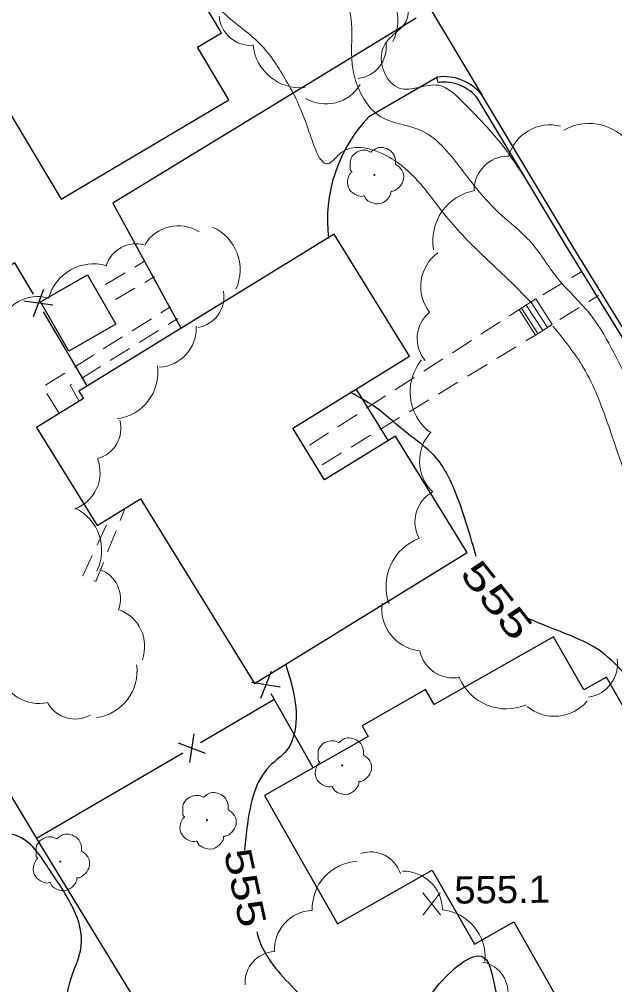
# Model space of a CAD drawing. Extents: x 2361708 to 2370558, y 6977955 to 6991887.
# Drawn here: x 2366305 to 2366409.9, y 6982252.6 to 6982422.7 of the extents above; entities that cross this region are included whole.
import ezdxf
from ezdxf.enums import TextEntityAlignment as Align

# ---------------------------------------------------------------- set-up
doc = ezdxf.new("R2010")
doc.units = 0
doc.header["$LTSCALE"] = 1.9
for name, color, linetype, lineweight in [('11', 7, 'Continuous', 25), ('13', 7, 'Continuous', 13), ('16', 7, 'Continuous', 13), ('17', 7, 'Continuous', 25), ('2', 7, 'Continuous', 25), ('29', 7, 'Continuous', 13), ('31', 7, 'Continuous', 13), ('35', 7, 'Continuous', 13)]:
    doc.layers.add(name, color=color, linetype=linetype, lineweight=lineweight)

msp = doc.modelspace()

# ---------------------------------------------------------------- linework, layer by layer
at = {"layer": '11'}
for points in [[(2366310.843, 6982460.495), (2366257.274, 6982428.654), (2366270.597, 6982406.229), (2366286.29, 6982415.549), (2366294.675, 6982401.428), (2366303.227, 6982406.5), (2366312.414, 6982391.026), (2366341.949, 6982408.559), (2366336.43, 6982417.856), (2366340.637, 6982420.356), (2366320.788, 6982453.709), (2366316.433, 6982451.118)], [(2366360.506, 6982384.854), (2366315.557, 6982357.175), (2366316.359, 6982355.882), (2366308.097, 6982350.784), (2366318.752, 6982333.514), (2366326.368, 6982338.217), (2366346.459, 6982305.657), (2366383.95, 6982328.795), (2366371.305, 6982349.275), (2366358.818, 6982341.556), (2366353.201, 6982350.653), (2366373.781, 6982363.369)], [(2366322.045, 6982368.987), (2366313.749, 6982364.228), (2366308.757, 6982372.931), (2366317.062, 6982377.69)], [(2366433.694, 6982262.485), (2366408.48, 6982306.817), (2366404.472, 6982304.538), (2366399.142, 6982313.908), (2366378.105, 6982301.958), (2366376.6, 6982304.603), (2366365.44, 6982298.237), (2366366.518, 6982296.337), (2366348.236, 6982285.952), (2366361.113, 6982263.304), (2366377.793, 6982272.783), (2366385.218, 6982259.713), (2366392.151, 6982263.649), (2366402.799, 6982244.92)]]:
    msp.add_lwpolyline(points, close=True, dxfattribs=at)
at = {"layer": '13'}
for p, q in [((2366327.109, 6982380.106), (2366325.389, 6982379.08)), ((2366404.12, 6982378.269), (2366402.4, 6982377.252)), ((2366323.668, 6982378.053), (2366320.238, 6982376)), ((2366328.865, 6982377.382), (2366327.145, 6982376.366)), ((2366325.414, 6982375.359), (2366321.963, 6982373.337)), ((2366400.679, 6982376.226), (2366397.239, 6982374.183)), ((2366407.09, 6982374.047), (2366405.39, 6982372.991)), ((2366331.685, 6982372.089), (2366329.996, 6982371.023)), ((2366393.093, 6982371.574), (2366391.414, 6982370.487)), ((2366403.691, 6982371.935), (2366400.29, 6982369.832)), ((2366328.306, 6982369.957), (2366324.916, 6982367.835)), ((2366332.945, 6982370.021), (2366331.245, 6982368.965)), ((2366389.734, 6982369.401), (2366386.374, 6982367.23)), ((2366323.226, 6982366.769), (2366319.836, 6982364.646)), ((2366329.545, 6982367.908), (2366326.155, 6982365.797)), ((2366395.986, 6982367.091), (2366394.276, 6982366.055)), ((2366324.455, 6982364.74), (2366321.065, 6982362.617)), ((2366384.695, 6982366.144), (2366381.336, 6982363.971)), ((2366392.566, 6982365.018), (2366389.146, 6982362.936)), ((2366318.146, 6982363.58), (2366314.756, 6982361.457)), ((2366379.656, 6982362.885), (2366376.296, 6982360.714)), ((2366319.365, 6982361.561), (2366315.975, 6982359.439)), ((2366387.436, 6982361.899), (2366384.015, 6982359.817)), ((2366313.066, 6982360.391), (2366309.676, 6982358.269)), ((2366374.616, 6982359.627), (2366371.257, 6982357.455)), ((2366382.305, 6982358.78), (2366378.884, 6982356.698)), ((2366309.9, 6982356.771), (2366312.022, 6982353.381)), ((2366369.577, 6982356.369), (2366366.218, 6982354.197)), ((2366377.174, 6982355.661), (2366373.754, 6982353.579)), ((2366364.538, 6982353.111), (2366361.179, 6982350.939)), ((2366372.044, 6982352.542), (2366368.623, 6982350.46)), ((2366359.499, 6982349.853), (2366356.139, 6982347.691)), ((2366366.913, 6982349.424), (2366363.492, 6982347.351)), ((2366361.783, 6982346.314), (2366358.372, 6982344.232)), ((2366323.576, 6982336.29), (2366322.833, 6982334.433)), ((2366318.746, 6982330.034), (2366320.421, 6982333.66)), ((2366322.091, 6982332.576), (2366320.606, 6982328.862))]:
    msp.add_line(p, q, dxfattribs=at)
for points in [[(2366314.275, 6982358.383), (2366314.027, 6982358.231), (2366315.583, 6982355.435)], [(2366316.317, 6982324.63), (2366316.247, 6982324.66), (2366317.903, 6982328.216)], [(2366319.864, 6982327.004), (2366318.536, 6982323.672), (2366318.154, 6982323.838)]]:
    msp.add_lwpolyline(points, dxfattribs=at)
at = {"layer": '16'}
for p, q in [((2366396.026, 6982373.462), (2366393.093, 6982371.574)), ((2366396.026, 6982373.462), (2366398.919, 6982368.979)), ((2366393.093, 6982371.574), (2366395.986, 6982367.091)), ((2366393.501, 6982371.838), (2366396.394, 6982367.355)), ((2366394.346, 6982372.376), (2366397.239, 6982367.893)), ((2366395.181, 6982372.924), (2366398.073, 6982368.441)), ((2366398.919, 6982368.979), (2366395.986, 6982367.091))]:
    msp.add_line(p, q, dxfattribs=at)
at = {"layer": '17'}
for p, q in [((2366309.316, 6982375.106), (2366307.481, 6982370.318)), ((2366310.932, 6982372.342), (2366305.865, 6982373.084)), ((2366316.927, 6982358.238), (2366309.333, 6982371.176)), ((2366370.092, 6982348.453), (2366364.517, 6982357.411)), ((2366349.438, 6982307.805), (2366347.543, 6982303.047)), ((2366351.025, 6982305.03), (2366345.957, 6982305.832)), ((2366356.83, 6982290.844), (2366349.406, 6982303.875)), ((2366349.896, 6982302.819), (2366336.948, 6982295.236)), ((2366335.782, 6982296.834), (2366335.04, 6982291.767)), ((2366333.028, 6982295.218), (2366337.805, 6982293.384)), ((2366333.845, 6982293.416), (2366308.097, 6982278.34))]:
    msp.add_line(p, q, dxfattribs=at)
for points in [[(2366307.514, 6982374.279), (2366304.25, 6982379.838), (2366262.462, 6982354.259), (2366264.81, 6982350.352)], [(2366299.399, 6982292.748), (2366308.931, 6982276.868), (2366330.579, 6982241.493)]]:
    msp.add_lwpolyline(points, dxfattribs=at)
at = {"layer": '2'}
for p, q in [((2366376.767, 6982425.701), (2366386.523, 6982409.403)), ((2366378.683, 6982412.559), (2366366.609, 6982405.553)), ((2366378.812, 6982411.61), (2366378.583, 6982412.538))]:
    msp.add_line(p, q, dxfattribs=at)
for points in [[(2366374.983, 6982422.964), (2366321.501, 6982390.333), (2366333.553, 6982368.217)], [(2366449.94, 6982302.901), (2366429.595, 6982336.919), (2366401.774, 6982382.087), (2366385.698, 6982408.905)], [(2366450.491, 6982303.857), (2366430.42, 6982337.417), (2366402.599, 6982382.585), (2366386.523, 6982409.403)]]:
    msp.add_lwpolyline(points, dxfattribs=at)
for centre, radius, start, end in [((2366379.804, 6982404.025), 8.607, 38.67244, 97.48311), ((2366379.804, 6982404.025), 7.647, 38.67244, 97.48311), ((2366385.676, 6982387.372), 26.346, 136.36323, 187.08298)]:
    msp.add_arc(centre, radius, start, end, dxfattribs=at)
at = {"layer": '29'}
for centre in [(2366367.596, 6982395.312), (2366361.927, 6982291.243), (2366338.097, 6982281.606), (2366312.256, 6982274.29)]:
    msp.add_circle(centre, 0.1, dxfattribs=at)
for centre, radius, start, end in [((2366363.332, 6982422.532), 8.391, 333.6364, 63.6364), ((2366345.816, 6982423.731), 5.59, 184.27444, 274.27444), ((2366354.567, 6982419.064), 8.391, 185.58734, 275.58734), ((2366364.09, 6982417.855), 5.59, 276.70584, 6.70584), ((2366359.064, 6982414.814), 6.995, 239.20368, 329.20368), ((2366398.499, 6982396.627), 7.501, 75.26811, 165.26811), ((2366405.381, 6982395.397), 8.997, 29.56351, 119.56351), ((2366391.154, 6982392.622), 5.995, 90.52089, 180.52089), ((2366386.888, 6982383.705), 8.997, 100.19503, 190.19503), ((2366333.042, 6982379.447), 6.9, 57.8251, 147.8251), ((2366335.667, 6982378.591), 8.276, 335.62144, 65.62144), ((2366325.609, 6982377.661), 5.514, 73.17864, 163.17864), ((2366383.271, 6982375.614), 7.501, 127.04122, 217.04122), ((2366318.164, 6982371.356), 8.276, 74.54431, 164.54431), ((2366335.586, 6982373.855), 5.514, 279.86187, 9.86187), ((2366308.3, 6982366.988), 6.9, 74.54431, 164.54431), ((2366381.127, 6982366.452), 5.995, 129.68892, 219.68892), ((2366329.313, 6982368.301), 6.9, 272.94438, 2.94438), ((2366321.169, 6982360.513), 8.276, 277.88802, 7.88802), ((2366382.893, 6982357.063), 8.997, 141.49397, 231.49397), ((2366317.424, 6982350.662), 5.514, 285.03712, 15.03712), ((2366383.056, 6982344.877), 7.501, 136.46864, 226.46864), ((2366312.368, 6982342.864), 6.9, 290.86281, 20.86281), ((2366380.735, 6982334.19), 5.995, 119.72556, 209.72556), ((2366311.276, 6982329.129), 8.276, 334.02904, 64.02904), ((2366378.636, 6982322.825), 8.997, 110.2091, 200.2091), ((2366317.333, 6982320.604), 5.514, 339.90984, 69.90984), ((2366320.224, 6982312.203), 6.9, 340.30932, 70.30932), ((2366376.382, 6982318.893), 7.501, 172.62286, 262.62286), ((2366381.456, 6982312.667), 5.995, 191.45654, 281.45654), ((2366317.511, 6982307.87), 8.276, 277.7757, 7.7757), ((2366404.416, 6982309.175), 5.995, 278.36944, 8.36944), ((2366308.417, 6982309.066), 6.9, 193.61033, 283.61033), ((2366390.846, 6982310.199), 8.997, 202.80344, 292.80344), ((2366314.85, 6982304.928), 5.514, 209.49466, 299.49466), ((2366399.326, 6982307.404), 7.501, 230.15201, 320.15201), ((2366366.914, 6982270.488), 5.524, 17.80634, 107.80634), ((2366364.937, 6982266.04), 8.291, 92.71179, 182.71179), ((2366372.685, 6982265.689), 6.913, 1.01382, 91.01382), ((2366356.908, 6982258.796), 6.913, 92.71179, 182.71179), ((2366378.795, 6982257.519), 8.291, 354.65544, 84.65544), ((2366350.321, 6982252.935), 5.524, 93.46169, 183.46169), ((2366385.613, 6982251.164), 5.524, 348.55588, 78.55588)]:
    msp.add_arc(centre, radius, start, end, dxfattribs=at)
for points in [[(2366363.631, 6982395.884), (2366363.651, 6982395.895), (2366363.57, 6982395.964), (2366363.334, 6982396.591), (2366363.372, 6982397.872), (2366364.259, 6982399.17), (2366365.565, 6982399.653), (2366366.687, 6982399.463), (2366366.918, 6982399.336), (2366366.988, 6982399.336), (2366367.037, 6982399.377), (2366367.385, 6982399.67), (2366368.251, 6982400.119), (2366369.461, 6982400.05), (2366370.577, 6982399.46), (2366371.31, 6982398.038), (2366371.319, 6982397.178)], [(2366371.308, 6982397.198), (2366372.449, 6982396.138), (2366372.734, 6982394.551), (2366372.026, 6982393.224), (2366371.371, 6982392.678), (2366370.704, 6982392.462), (2366370.553, 6982392.45), (2366370.535, 6982392.34), (2366370.213, 6982391.437), (2366368.674, 6982390.272), (2366366.782, 6982390.554), (2366365.883, 6982391.496), (2366365.811, 6982391.625), (2366365.692, 6982391.604), (2366364.48, 6982391.722), (2366363.211, 6982392.72), (2366362.865, 6982394.357), (2366363.235, 6982395.38), (2366363.561, 6982395.824), (2366363.631, 6982395.875)], [(2366357.961, 6982291.815), (2366357.981, 6982291.826), (2366357.9, 6982291.895), (2366357.664, 6982292.523), (2366357.702, 6982293.803), (2366358.59, 6982295.101), (2366359.895, 6982295.584), (2366361.017, 6982295.394), (2366361.248, 6982295.267), (2366361.318, 6982295.267), (2366361.368, 6982295.308), (2366361.715, 6982295.601), (2366362.581, 6982296.05), (2366363.792, 6982295.981), (2366364.907, 6982295.391), (2366365.641, 6982293.969), (2366365.649, 6982293.109)], [(2366365.639, 6982293.129), (2366366.779, 6982292.07), (2366367.064, 6982290.482), (2366366.357, 6982289.155), (2366365.702, 6982288.609), (2366365.034, 6982288.392), (2366364.884, 6982288.381), (2366364.865, 6982288.271), (2366364.544, 6982287.368), (2366363.005, 6982286.203), (2366361.112, 6982286.485), (2366360.213, 6982287.427), (2366360.142, 6982287.556), (2366360.022, 6982287.535), (2366358.811, 6982287.653), (2366357.541, 6982288.651), (2366357.195, 6982290.288), (2366357.566, 6982291.312), (2366357.891, 6982291.755), (2366357.961, 6982291.806)], [(2366334.132, 6982282.178), (2366334.151, 6982282.188), (2366334.071, 6982282.258), (2366333.835, 6982282.885), (2366333.872, 6982284.166), (2366334.76, 6982285.464), (2366336.066, 6982285.947), (2366337.188, 6982285.758), (2366337.419, 6982285.63), (2366337.489, 6982285.63), (2366337.538, 6982285.671), (2366337.886, 6982285.964), (2366338.752, 6982286.412), (2366339.962, 6982286.344), (2366341.078, 6982285.754), (2366341.811, 6982284.332), (2366341.82, 6982283.471)], [(2366341.809, 6982283.491), (2366342.95, 6982282.432), (2366343.235, 6982280.845), (2366342.527, 6982279.518), (2366341.872, 6982278.972), (2366341.204, 6982278.755), (2366341.055, 6982278.744), (2366341.035, 6982278.634), (2366340.714, 6982277.731), (2366339.175, 6982276.566), (2366337.283, 6982276.848), (2366336.384, 6982277.789), (2366336.312, 6982277.919), (2366336.192, 6982277.898), (2366334.981, 6982278.016), (2366333.712, 6982279.014), (2366333.366, 6982280.651), (2366333.736, 6982281.674), (2366334.062, 6982282.117), (2366334.132, 6982282.168)], [(2366308.29, 6982274.862), (2366308.31, 6982274.872), (2366308.229, 6982274.941), (2366307.993, 6982275.569), (2366308.031, 6982276.849), (2366308.919, 6982278.148), (2366310.224, 6982278.63), (2366311.346, 6982278.441), (2366311.577, 6982278.313), (2366311.647, 6982278.314), (2366311.697, 6982278.354), (2366312.044, 6982278.648), (2366312.91, 6982279.096), (2366314.121, 6982279.027), (2366315.236, 6982278.438), (2366315.97, 6982277.015), (2366315.978, 6982276.155)], [(2366315.968, 6982276.175), (2366317.108, 6982275.116), (2366317.393, 6982273.528), (2366316.686, 6982272.202), (2366316.031, 6982271.655), (2366315.363, 6982271.439), (2366315.213, 6982271.428), (2366315.194, 6982271.318), (2366314.873, 6982270.414), (2366313.333, 6982269.249), (2366311.441, 6982269.532), (2366310.542, 6982270.473), (2366310.471, 6982270.602), (2366310.351, 6982270.581), (2366309.14, 6982270.7), (2366307.87, 6982271.698), (2366307.525, 6982273.334), (2366307.895, 6982274.358), (2366308.221, 6982274.801), (2366308.29, 6982274.852)]]:
    msp.add_spline(points, degree=3, dxfattribs=at)
at = {"layer": '31'}
for p, q in [((2366379.248, 6982264.927), (2366376.131, 6982268.777)), ((2366376.168, 6982264.897), (2366379.211, 6982268.806))]:
    msp.add_line(p, q, dxfattribs=at)
at = {"layer": '31', "lineweight": 25}
for points in [[(2366385.537, 6982328.05), (2366382.197, 6982338.538), (2366378.108, 6982345.86), (2366373.37, 6982349.785), (2366368.25, 6982354.006), (2366363.32, 6982357.04)], [(2366437.182, 6982272.119), (2366436.478, 6982274.692), (2366431.131, 6982285.902), (2366422.987, 6982295.664), (2366412.413, 6982306.565), (2366408.243, 6982310.755), (2366398.627, 6982315.513), (2366394.531, 6982317.185)], [(2366351.998, 6982308.949), (2366353.807, 6982299.546), (2366352.161, 6982293.93), (2366349.167, 6982291.142), (2366345.215, 6982280.814), (2366344.688, 6982276.308)], [(2366346.905, 6982261.889), (2366347.01, 6982261.45), (2366352.976, 6982252.396), (2366356.538, 6982247.99), (2366358.705, 6982243.04), (2366366.05, 6982239.45), (2366372.377, 6982243.01), (2366378.549, 6982252.149), (2366386.759, 6982257.468), (2366389.238, 6982250.231), (2366392.688, 6982241.864), (2366394.001, 6982236.266), (2366390.086, 6982227.378), (2366380.619, 6982221.758), (2366370.616, 6982216.772), (2366364.007, 6982214.529), (2366358.777, 6982216.599), (2366347.543, 6982222.213), (2366338.566, 6982229.178), (2366328.606, 6982233.353), (2366319.025, 6982237.622), (2366313.913, 6982245.184), (2366313.891, 6982252.724), (2366315.937, 6982259.414), (2366310.47, 6982272.723), (2366304.351, 6982278.925), (2366296.258, 6982277.068), (2366294.085, 6982263.756), (2366292.513, 6982255.511), (2366287.25, 6982248.53), (2366281.853, 6982251.339), (2366272.125, 6982249.977), (2366268.214, 6982254.229), (2366270.575, 6982261.482), (2366271.124, 6982266.947), (2366268.791, 6982277.666), (2366262.6, 6982285.158), (2366254.854, 6982292.074), (2366255.985, 6982300.315), (2366262.814, 6982302.52), (2366273.211, 6982296.659), (2366281.497, 6982296.048), (2366284.362, 6982299.695), (2366280.663, 6982306.001)]]:
    msp.add_spline(points, degree=3, dxfattribs=at)
at = {"layer": '35'}
for points in [[(2366394.082, 6982394.824), (2366389.54, 6982401.311), (2366383.407, 6982407.913), (2366378.896, 6982411.11), (2366375.44, 6982410.748), (2366371.941, 6982410.614), (2366368.881, 6982416.936), (2366370.545, 6982419.631), (2366373.238, 6982422.487), (2366372.719, 6982427.702), (2366366.847, 6982436.227), (2366359.014, 6982443.813), (2366354.095, 6982447.976), (2366347.833, 6982458.547), (2366341.226, 6982469.805), (2366334.114, 6982477.367), (2366326.654, 6982484.627), (2366322.073, 6982484.753), (2366318.481, 6982489.089), (2366315.545, 6982494.972), (2366311.231, 6982497.521), (2366306.477, 6982501.015), (2366308.906, 6982504.309), (2366310.337, 6982509.473), (2366307.999, 6982514.45), (2366303.293, 6982519.306), (2366298.346, 6982525.249), (2366292.06, 6982536.34), (2366288.875, 6982545.24), (2366283.983, 6982558.054), (2366277.67, 6982569.885), (2366271.621, 6982579.257), (2366265.994, 6982587.304), (2366264.998, 6982592.125), (2366259.665, 6982600.885), (2366252.358, 6982605.775), (2366247.276, 6982609.037), (2366240.469, 6982613.912), (2366235.986, 6982618.411), (2366233.513, 6982625.097), (2366230.713, 6982634.501), (2366226.707, 6982641.403), (2366222.14, 6982648.47), (2366217.082, 6982654.452), (2366210.339, 6982662.158), (2366203.697, 6982666.475), (2366192.311, 6982669.227), (2366183.772, 6982670.086), (2366174.941, 6982667.982), (2366169.162, 6982663.706), (2366162.085, 6982653.899), (2366155.528, 6982648.366), (2366150.839, 6982638.741), (2366148.302, 6982629.986), (2366147.271, 6982619.566), (2366147.689, 6982609.249), (2366146.004, 6982601.363), (2366140.935, 6982593.924), (2366134.477, 6982586.362), (2366129.726, 6982579.047), (2366124.036, 6982575.873), (2366117.725, 6982576.922), (2366110.777, 6982573.586), (2366108.248, 6982569.232), (2366103.692, 6982559.308), (2366098.457, 6982550.388), (2366093.995, 6982543.275), (2366092.467, 6982544.11), (2366090.707, 6982546.214), (2366085.896, 6982551.538), (2366079.508, 6982554.358), (2366067.657, 6982552.345), (2366061.461, 6982546.705), (2366054.951, 6982537.193), (2366048.595, 6982526.252), (2366040.684, 6982512.626), (2366031.355, 6982494.596), (2366020.543, 6982473.732), (2366012.682, 6982459.067), (2366005.963, 6982445.292), (2365997.834, 6982430.464), (2365989.025, 6982411.399), (2365980.958, 6982395.232), (2365976.115, 6982384.015), (2365972.099, 6982375.156), (2365969.827, 6982369.045), (2365967.643, 6982363.203)], [(2366448.706, 6982300.17), (2366445.678, 6982304.201), (2366440.393, 6982312.031), (2366432.968, 6982322.991), (2366425.28, 6982335.348), (2366418.669, 6982347.996), (2366412.671, 6982358.259), (2366405.42, 6982370.991), (2366399.79, 6982377.188), (2366395.262, 6982383.335), (2366388.936, 6982389.195), (2366382.674, 6982396.676), (2366375.551, 6982403.258), (2366368.628, 6982405.622), (2366365.413, 6982409.262), (2366363.69, 6982414.806), (2366363.431, 6982423.144), (2366358.581, 6982432.638), (2366352.023, 6982438.676), (2366345.159, 6982445.391), (2366342.251, 6982450.394), (2366336.674, 6982460.611), (2366327.373, 6982471.023), (2366322.017, 6982474.802), (2366314.268, 6982476.838), (2366307.329, 6982478.772), (2366302.374, 6982484.475), (2366296.384, 6982489.759), (2366292.297, 6982495.67), (2366290.885, 6982504.277), (2366287.599, 6982514.377), (2366283.173, 6982525.485), (2366274.551, 6982536.193), (2366266.71, 6982542.589), (2366256.806, 6982550.305), (2366248.777, 6982550.108), (2366237.503, 6982544.161), (2366230.164, 6982538.781)], [(2366364.095, 6982091.834), (2366360.986, 6982089.564), (2366356.809, 6982091.275), (2366351.548, 6982096.675), (2366341.877, 6982098.823), (2366330.444, 6982098.094), (2366316.882, 6982098.235), (2366303.826, 6982098.731), (2366290.713, 6982100.006), (2366275.197, 6982101.618), (2366268.397, 6982103.764), (2366262.736, 6982112.15), (2366264.131, 6982119.004), (2366271.693, 6982124.076), (2366278.49, 6982137.061), (2366285.284, 6982153.477), (2366294.565, 6982157.625), (2366301.871, 6982162.265), (2366300.21, 6982166.599), (2366291.364, 6982173.486), (2366286.125, 6982180.756), (2366286.439, 6982185.579), (2366288.643, 6982193.521), (2366288.002, 6982203.105), (2366288.089, 6982210.756), (2366282.042, 6982220.98), (2366272.428, 6982217.148), (2366275.195, 6982210.114), (2366272.659, 6982201.239), (2366268.7, 6982195.901), (2366264.631, 6982194.712), (2366260.536, 6982203.604), (2366256.012, 6982212.371), (2366248.922, 6982222.864), (2366241.951, 6982227.068), (2366235.393, 6982233.256), (2366231.731, 6982240.782), (2366227.391, 6982250.181), (2366218.045, 6982259.112), (2366211.837, 6982270.464), (2366206.849, 6982281.777), (2366199.112, 6982287.783), (2366190.533, 6982291.742), (2366188.02, 6982304.699), (2366183.288, 6982319.604), (2366185.971, 6982328.72), (2366193.128, 6982340.729), (2366199.739, 6982352.132), (2366207.977, 6982354.561), (2366216.837, 6982355.565), (2366221.309, 6982362.828), (2366218.844, 6982372.745), (2366210.774, 6982380.049), (2366205.885, 6982388.343), (2366198.352, 6982390.721), (2366192.512, 6982390.645), (2366187.65, 6982394.029), (2366176.229, 6982401.331), (2366168.691, 6982404.259), (2366162.654, 6982410.242), (2366161.162, 6982412.628), (2366151.161, 6982417.873), (2366141.205, 6982425.898), (2366134.28, 6982427.393), (2366122.115, 6982428.917), (2366115.176, 6982429.771), (2366105.03, 6982430.394), (2366097.18, 6982431.37), (2366090.435, 6982431.906), (2366083.863, 6982431.983), (2366082.089, 6982438.677), (2366079.323, 6982446.761), (2366074.741, 6982451.068), (2366071.247, 6982450.464), (2366066.606, 6982446.35), (2366061.559, 6982438.651), (2366055.19, 6982433.28), (2366048.45, 6982426.935), (2366045.953, 6982423.402), (2366043.503, 6982424.549), (2366041.381, 6982426.768), (2366030.729, 6982430.127), (2366020.338, 6982429.119), (2366013.205, 6982425.18), (2366007.582, 6982417.007), (2366000.28, 6982403.586), (2365995.068, 6982394.266), (2365994.548, 6982393.261)], [(2366395.132, 6982372.863), (2366393.939, 6982374.132), (2366387.086, 6982380.747), (2366380.186, 6982388.052), (2366375.156, 6982394.354), (2366368.83, 6982399.124), (2366361.769, 6982399.247), (2366359.627, 6982397.346), (2366355.877, 6982403.551), (2366352.068, 6982411.915), (2366347.405, 6982418.441), (2366340.549, 6982424.356), (2366335.483, 6982431.208), (2366331.895, 6982435.174)], [(2366444.503, 6982289.919), (2366440.238, 6982296.759), (2366435.205, 6982302.301), (2366430.541, 6982308.967), (2366424.951, 6982318.424), (2366418.862, 6982329.817), (2366413.25, 6982339.424), (2366408.788, 6982351.262), (2366404.432, 6982361.321), (2366399.051, 6982368.65)]]:
    msp.add_spline(points, degree=3, dxfattribs=at)

# ---------------------------------------------------------------- texts
at = {"layer": '31'}
for rotation, width, p in [(308.447, 1.45, (2366387.291, 6982318.895)), (282.172, 1.3, (2366342.509, 6982269.214))]:
    msp.add_text(' 555 ', height=4.8, rotation=rotation, dxfattribs=dict(at, width=width)).set_placement(p, align=Align.CENTER)
at = {"layer": '31', "width": 1.05}
msp.add_text('555.1', height=4.8, rotation=0.545, dxfattribs=at).set_placement((2366381.689, 6982266.89))

doc.saveas('drawing.dxf')
